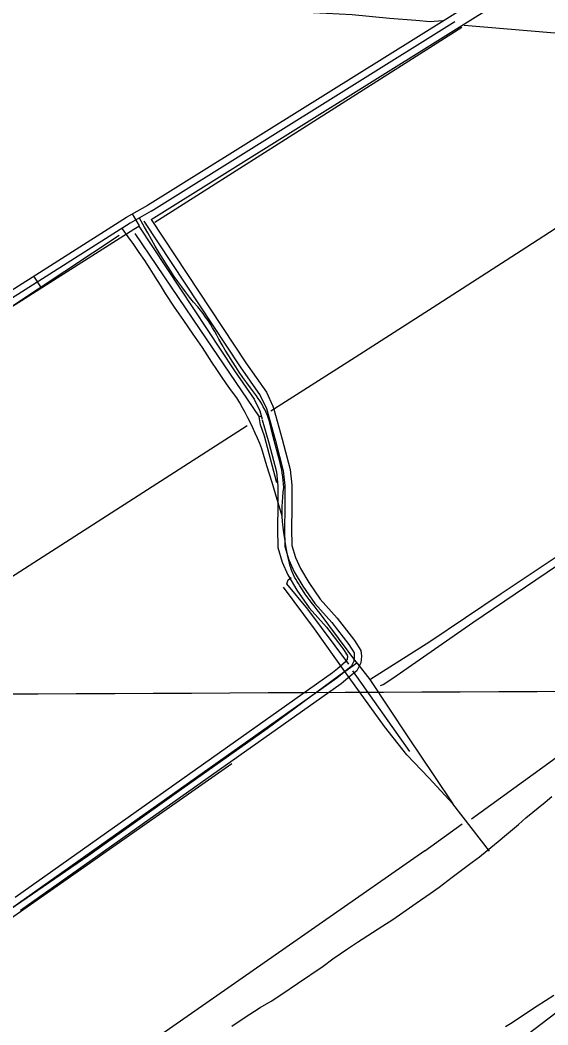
# Model space of a CAD drawing. Extents: x 3419139 to 3457078, y 540382 to 565875.
# Drawn here: x 3444391 to 3445524, y 551211 to 553369 of the extents above; entities that cross this region are included whole.
import ezdxf

# ---------------------------------------------------------------- set-up
doc = ezdxf.new("R2010")
doc.units = 0
for name, color, linetype in [('V-DTCH-CNTR', 7, 'Continuous'), ('V-GRID-MAJR', 7, 'Continuous'), ('V-ROAD-CNTR', 7, 'Continuous'), ('V-SITE-VEGE', 7, 'Continuous'), ('V-TOPO-SHOR', 7, 'Continuous')]:
    doc.layers.add(name, color=color, linetype=linetype)

msp = doc.modelspace()

# ---------------------------------------------------------------- linework, layer by layer
at = {"layer": 'V-DTCH-CNTR'}
for points in [[(3445035.4, 552094.4), (3445028.6, 552102.5), (3445022, 552110.8), (3445015.6, 552119.2), (3445009.3, 552127.8), (3445003.3, 552136.5), (3444997.4, 552145.3), (3444991.7, 552154.3), (3444988.6, 552158.8), (3444985.7, 552163.4), (3444982.9, 552168.1), (3444980.4, 552172.9), (3444978, 552177.8), (3444975.8, 552182.8), (3444973.8, 552187.8), (3444972, 552193), (3444970.4, 552198.2), (3444969, 552203.4), (3444967.8, 552208.7), (3444965.3, 552220.5), (3444963, 552232.2), (3444960.9, 552244.1), (3444959, 552255.9), (3444957.2, 552267.8), (3444955.7, 552279.7), (3444954.4, 552291.6), (3444953.3, 552303.5), (3444953.3, 552313.9), (3444953.5, 552324.2), (3444954, 552334.5), (3444954.7, 552344.7), (3444955.8, 552355), (3444957, 552365.2), (3444956.6, 552372.9), (3444955.9, 552380.5), (3444955, 552388.1), (3444953.9, 552395.7), (3444952.6, 552403.2), (3444951.1, 552410.7), (3444949.4, 552418.1), (3444941.5, 552447.6), (3444933.9, 552477.1), (3444926.5, 552506.6), (3444924.3, 552513.2), (3444921.8, 552519.7), (3444919.1, 552526.1), (3444916.2, 552532.4), (3444913.1, 552538.6), (3444909.7, 552544.7), (3444906.2, 552550.6), (3444902.4, 552556.5), (3444898.5, 552562.2), (3444894.3, 552567.8), (3444885.9, 552578.8), (3444877.6, 552590), (3444869.5, 552601.3), (3444861.6, 552612.8), (3444853.9, 552624.3), (3444846.3, 552636), (3444838.9, 552647.7), (3444831.6, 552659.6), (3444824.5, 552671.6), (3444817.7, 552683.7), (3444813.4, 552691.9), (3444809, 552699.9), (3444804.3, 552707.8), (3444799.5, 552715.6), (3444794.5, 552723.3), (3444789.2, 552730.9), (3444783.8, 552738.3), (3444778.2, 552745.6), (3444772.4, 552752.7), (3444763.5, 552763.3), (3444754.8, 552774), (3444746.3, 552784.9), (3444738, 552795.9), (3444729.9, 552807.1), (3444722.1, 552818.4), (3444714.4, 552829.8), (3444706.9, 552841.4), (3444698.1, 552855.3), (3444689.5, 552869.2), (3444681.1, 552883.3), (3444673, 552897.5), (3444665, 552911.8), (3444658.3, 552924.2), (3444647.7, 552943.6)], [(3444953.3, 552303.5), (3444942.7, 552339.7), (3444931.9, 552375.9), (3444921, 552411.9), (3444909.8, 552448), (3444905.4, 552459.4), (3444900.7, 552470.7), (3444895.9, 552481.9), (3444890.8, 552493), (3444885.6, 552504.1), (3444880.1, 552515), (3444874.4, 552525.8), (3444868.5, 552536.5), (3444862.4, 552547.1), (3444856.1, 552557.6), (3444845.1, 552572.6), (3444834.2, 552587.8), (3444823.6, 552603.1), (3444813.1, 552618.6), (3444802.8, 552634.1), (3444792.6, 552649.8), (3444782.7, 552665.6), (3444762.5, 552694.4), (3444742.5, 552723.3), (3444722.8, 552752.5), (3444703.3, 552781.8), (3444692.4, 552799.5), (3444681.3, 552817.2), (3444670.1, 552834.7), (3444658.7, 552852.1), (3444647, 552869.3), (3444635.2, 552886.5), (3444623.3, 552903.5), (3444611.1, 552920.4)], [(3445141.8, 551953.2), (3445270.7, 552034.7), (3445423.6, 552137.5), (3445605.8, 552259.4), (3445809.2, 552388.8), (3445910.8, 552235.5), (3445989.4, 552124.7)], [(3445398.7, 551584.5), (3445319.7, 551685.9), (3445268.2, 551742.2), (3445221.4, 551791.1), (3445173.3, 551852.2), (3445088.4, 551970.4), (3445023.2, 552061.5), (3444956.6, 552151.4)], [(3445088.4, 551970.4), (3445114, 551988.7), (3445035.4, 552094.4)], [(3445114, 551988.7), (3445141.8, 551953.2), (3445223.2, 551830.2), (3445280.7, 551744.7), (3445319.7, 551685.9)], [(3445088.4, 551970.4), (3444921.6, 551847), (3444726.4, 551708.8), (3444536.4, 551573.4), (3444370, 551459.4), (3444310.4, 551548.5)]]:
    msp.add_lwpolyline(points, dxfattribs=at)
at = {"layer": 'V-GRID-MAJR'}
msp.add_spline([(3423248.5, 551833.1), (3428523.1, 551854.2), (3433797.7, 551876), (3439072.3, 551898.7), (3444346.9, 551922.1), (3449621.5, 551946.2), (3454896.1, 551971.2)], degree=3, dxfattribs=at)
at = {"layer": 'V-ROAD-CNTR'}
for p, q in [((3444632, 552952.6), (3444646.7, 552926.5)), ((3444419.9, 552818.8), (3444436, 552793.5))]:
    msp.add_line(p, q, dxfattribs=at)
for points in [[(3444664.5, 552970.9), (3445434.1, 553452.3)], [(3444672.4, 552940.5), (3445451.6, 553427.8)], [(3444672.4, 552958.2), (3445324, 553365.7)], [(3444672.4, 552958.2), (3444627.2, 552932.6), (3443921.1, 552484.3), (3443210.2, 552042.7), (3442804.9, 551794.6), (3442385, 551533.5), (3442287.9, 551475.1), (3442267.2, 551465), (3442249.5, 551462.2), (3442233.8, 551466.4), (3442216.9, 551476.2), (3442172.9, 551506.9), (3442154.8, 551513.3), (3442136.1, 551510.8), (3442113.9, 551499.9), (3441646.5, 551237.3)], [(3443780.9, 552414.9), (3443913.1, 552497), (3444619.5, 552945.5), (3444665.1, 552971.3)], [(3444656.9, 552936.8), (3444863.5, 552624.4), (3444906.6, 552562.5), (3444919.8, 552534.7), (3444939.2, 552465), (3444956.1, 552401.2), (3444959.3, 552369.1), (3444959.6, 552320.2), (3444958.3, 552277.1), (3444959.5, 552238.4), (3444967.8, 552209.9), (3444979.4, 552184.2), (3444997.9, 552153), (3445023.4, 552116.1), (3445060.2, 552075.1), (3445096.4, 552027.9), (3445108, 552010.1), (3445108.5, 552002.8), (3445107.6, 551992.6), (3445102, 551981.2), (3445070.9, 551955.5), (3444370.4, 551459.9)], [(3444672.4, 552940.5), (3444875.9, 552632.8), (3444919.7, 552570), (3444933.9, 552540), (3444935.9, 552533)], [(3443793.7, 552387.5), (3443929.1, 552471.6), (3444634.9, 552919.8), (3444646, 552926.1)], [(3444646, 552926.1), (3444851.1, 552615.9), (3444893.6, 552554.9), (3444905.7, 552529.5), (3444910.7, 552511.5)], [(3444935.9, 552533), (3444953.6, 552468.9), (3444970.9, 552403.9), (3444974.3, 552369.9), (3444974.6, 552320), (3444973.3, 552277.7)], [(3444911, 552510.1), (3444924.7, 552461.1), (3444941.3, 552398.6), (3444944.3, 552368.3), (3444944.6, 552320.4), (3444943.5, 552283.3)], [(3444943.4, 552283.2), (3444943.3, 552277.1), (3444944.6, 552236.1), (3444953.7, 552204.7), (3444966.1, 552177.3), (3444985.2, 552144.9), (3445011.6, 552106.8), (3445048.6, 552065.5), (3445081.9, 552022.2)], [(3444973.3, 552277.7), (3444973.3, 552277.2), (3444974.4, 552240.8), (3444981.9, 552215.1), (3444992.7, 552191.1), (3445010.5, 552161.2), (3445035.2, 552125.4), (3445071.7, 552084.6), (3445106.5, 552039.5)], [(3446783.6, 552186.4), (3446429.8, 551917.4), (3445909.7, 551525.7), (3445571.6, 551260.5), (3444950.1, 550786.4), (3444277, 550265.9), (3443810, 549903.5), (3443342.9, 549551.1), (3442540.9, 548942.1)], [(3445106.5, 552039.5), (3445108.7, 552036.6), (3445122.6, 552015.1), (3445123.6, 552002.7), (3445122.3, 551988.4), (3445114, 551971.7), (3445099.7, 551959.8)], [(3445081.9, 552022.2), (3445084.1, 552019.3), (3445093.3, 552005.2), (3445093.5, 552002.9), (3445092.9, 551996.7), (3445089.9, 551990.7), (3445072.2, 551976.1)], [(3445072.2, 551976.1), (3445061.8, 551967.4), (3444380.3, 551485.3)], [(3445099.7, 551959.8), (3445080, 551943.6), (3444392.3, 551457)]]:
    msp.add_lwpolyline(points, dxfattribs=at)
at = {"layer": 'V-SITE-VEGE'}
for p, q in [((3445476.5, 551656), (3445517.9, 551689.4)), ((3445517.9, 551689.4), (3445532.4, 551701.8)), ((3445435.1, 551620.3), (3445460.8, 551641.7)), ((3445460.8, 551641.7), (3445476.5, 551656)), ((3445417.5, 551604.9), (3445435.1, 551620.3)), ((3445393.3, 551586.1), (3445417.5, 551604.9)), ((3445376.9, 551572.6), (3445393.3, 551586.1)), ((3445318.7, 551528.6), (3445361.6, 551560.6)), ((3445361.6, 551560.6), (3445376.9, 551572.6)), ((3445290.7, 551507.2), (3445318.7, 551528.6)), ((3445241.4, 551472.6), (3445271.3, 551493.3)), ((3445271.3, 551493.3), (3445290.7, 551507.2)), ((3445191, 551438.1), (3445241.4, 551472.6)), ((3445115.6, 551388.8), (3445169.4, 551424.5)), ((3445169.4, 551424.5), (3445191, 551438.1)), ((3445094, 551374.9), (3445115.6, 551388.8)), ((3445062.2, 551353.1), (3445094, 551374.9)), ((3445041.3, 551337.3), (3445062.2, 551353.1)), ((3444986.8, 551300.1), (3445041.3, 551337.3)), ((3444952.9, 551277.2), (3444986.8, 551300.1)), ((3444929.7, 551262.1), (3444952.9, 551277.2)), ((3445536.8, 551274.6), (3445501, 551251.7)), ((3444906.6, 551248.9), (3444929.7, 551262.1)), ((3445501, 551251.7), (3445443.5, 551213.7)), ((3444871.8, 551226.8), (3444906.6, 551248.9)), ((3444845.3, 551209.1), (3444871.8, 551226.8)), ((3445443.5, 551213.7), (3445432.7, 551207.3))]:
    msp.add_line(p, q, dxfattribs=at)
at = {"layer": 'V-TOPO-SHOR'}
for p, q in [((3444680.6, 552934.5), (3445339.3, 553353.6)), ((3444051.8, 551967.5), (3444878.8, 552497.9)), ((3445227.9, 551798.3), (3445105.2, 551971.3)), ((3445259.7, 551584.9), (3445340, 551642.8))]:
    msp.add_line(p, q, dxfattribs=at)
for points in [[(3444348.8, 553493.3), (3444371.7, 553486.2), (3444390.6, 553483.1), (3444413.5, 553484), (3444476.3, 553472), (3444497.2, 553465), (3444580.9, 553445.5), (3444678.4, 553421.8), (3444758.1, 553412.6), (3444769.6, 553411.8), (3444912.4, 553391.8), (3444964.5, 553389.6), (3445020.5, 553384.6), (3445104.2, 553380.2), (3445183.9, 553372.6), (3445240.7, 553368), (3445271.1, 553365.7), (3445297.5, 553367.8)], [(3445344.1, 553357.3), (3445530.3, 553342.1), (3445662.1, 553334.7), (3445791.1, 553328), (3445976.2, 553307.3), (3446122.7, 553292.2), (3446153.7, 553289), (3446306.4, 553280), (3446360.5, 553277.5)], [(3445466.4, 552873.6), (3445614.4, 552969.5), (3445757.7, 553059.5), (3445912.4, 553158.7), (3446009.7, 553224.1), (3446053.7, 553255.4), (3446122.7, 553292.2)], [(3443787.3, 552378.6), (3444197.8, 552638.3), (3444603.8, 552907)], [(3444637.7, 552910.5), (3444776.9, 552704.6), (3444904.2, 552516.8), (3444910.1, 552518.7)], [(3444929, 552529.9), (3445110.6, 552644.9), (3445277.9, 552752.4), (3445466.4, 552873.6)], [(3445359.7, 551653.9), (3445533.7, 551779.6), (3445723.5, 551919.5), (3445920, 552060.7), (3446120.7, 552206.2), (3446326.3, 552358.4), (3446487.3, 552478.1), (3446559.7, 552529.3), (3446615.2, 552577.5)], [(3444942.3, 552374.9), (3444915.9, 552475.1), (3444906.9, 552499.8), (3444904.2, 552516.8)], [(3445165, 551940.2), (3445170.1, 551942.2), (3445191.4, 551956.1), (3445362.6, 552075.1), (3445567, 552213.1), (3445809.6, 552370.2)], [(3445096.5, 551985.8), (3445008.5, 552104), (3444963.8, 552158.6), (3444966.4, 552166.6), (3444972.9, 552172)], [(3442697.9, 550271.7), (3444081.1, 551237.4), (3444845.4, 551772.8)], [(3445259.7, 551584.9), (3444468.3, 551033.4), (3442348.7, 549495.1), (3441176.2, 548639.4)]]:
    msp.add_lwpolyline(points, dxfattribs=at)

doc.saveas('drawing.dxf')
